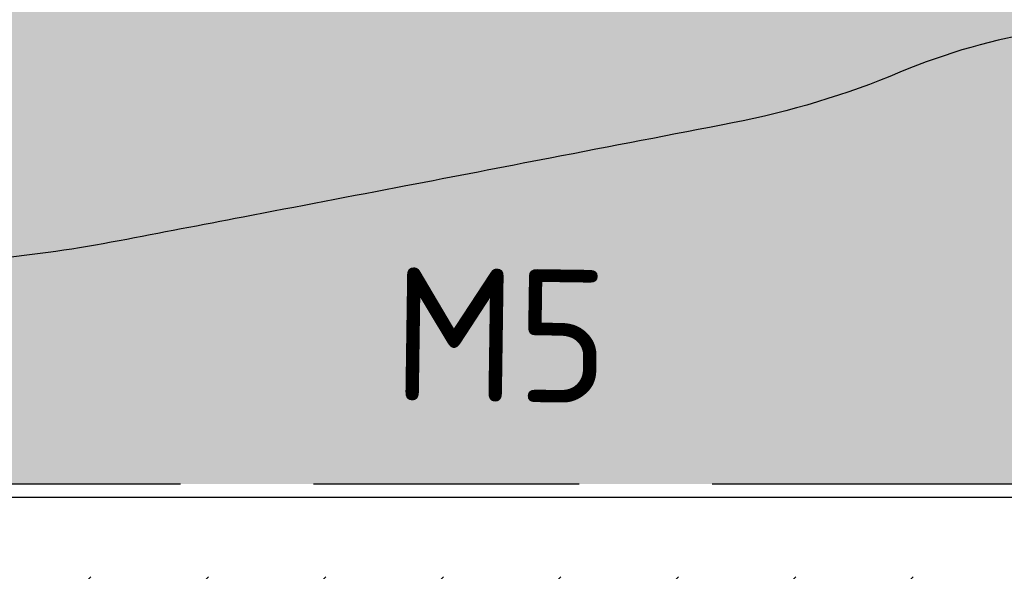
# Model space of a CAD drawing. Header units: metres. Extents: x 174282 to 175177, y 462028 to 462851.
# Tile 598 of 636: x 174668 to 174675, y 462475 to 462479. Entities that reach past the tile are written whole.
import ezdxf

# ---------------------------------------------------------------- set-up
doc = ezdxf.new("R2010")
doc.units = ezdxf.units.M
doc.linetypes.add('VH-OPSLUITBAND_100X200', pattern=[16, 8, -2, 4, -2])
doc.layers.add('N-WE-GR-GRAS_BERM-NECTAR-ONDER-MAAIMES-V', color=7, linetype='Continuous', lineweight=25, true_color=0xc4ff8a)
for name, color, linetype, lineweight in [('N-WE-GR-SOORTNAAM-GRAS-T20', 90, 'Continuous', 25), ('N-WE-KL-TRACE_WENSTRACE-A', 1, 'Continuous', 20), ('N-WE-VH-KANTOPSLUITING_ACHTERKANTBAND-G', 50, 'Continuous', 25), ('N-WE-VH-KANTOPSLUITING_OPSLUITBAND_100X200-G', 152, 'VH-OPSLUITBAND_100X200', 25), ('N-WE-WH-RETENTIE_WADI_INSTEEK-G', 7, 'Continuous', 25), ('N-WE-WH-RETENTIE_WADI_TALUD-V', 93, 'Continuous', 18)]:
    doc.layers.add(name, color=color, linetype=linetype, lineweight=lineweight)
doc.styles.add('NLCS-ISO-M500-T20', font='NLCS-ISO.ttf', dxfattribs={"height": 1})

msp = doc.modelspace()

# ---------------------------------------------------------------- hatches: boundary and pattern name
at = {"layer": 'N-WE-GR-GRAS_BERM-NECTAR-ONDER-MAAIMES-V'}
h = msp.add_hatch(color=256, dxfattribs=at)
h.dxf.hatch_style = 1
edge = h.paths.add_edge_path()
edge.add_line((174709.5189194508, 462472.7954813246), (174705.1320281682, 462473.3648050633))
edge.add_line((174705.1320281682, 462473.3648050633), (174692.4172936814, 462471.0046548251))
edge.add_line((174692.4172936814, 462471.0046548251), (174684.3719316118, 462475.6004012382))
edge.add_line((174684.3719316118, 462475.6004012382), (174632.8502673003, 462475.6003245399))
edge.add_line((174632.8502673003, 462475.6003245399), (174610.67911081, 462477.3628982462))
edge.add_line((174610.67911081, 462477.3628982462), (174610.384919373, 462494.5547184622))
edge.add_line((174610.384919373, 462494.5547184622), (174615.670037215, 462489.9713774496))
edge.add_line((174615.670037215, 462489.9713774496), (174619.2506704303, 462488.984283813))
edge.add_line((174619.2506704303, 462488.984283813), (174626.8684071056, 462490.2674001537))
edge.add_arc((174627.7241116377, 462487.3988610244), 2.993450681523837, 106.6101962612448, 112.4721350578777)
edge.add_arc((174790.6909993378, 462093.4201570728), 429.3470898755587, 112.4721350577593, 112.6105471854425)
edge.add_arc((174259.1704726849, 463369.6539758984), 953.1458868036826, 292.51764934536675, 292.61054718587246, ccw=False)
edge.add_arc((170785.305490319, 471749.0043751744), 10024.04722181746, 292.5081725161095, 292.51764929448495, ccw=False)
edge.add_arc((176470.7604592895, 458028.6375532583), 4827.648436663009, 112.5081725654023, 112.5218583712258)
edge.add_arc((174646.4930411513, 462428.0607628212), 64.99411478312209, 112.5218583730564, 113.592647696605)
edge.add_arc((174589.641089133, 462558.2352693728), 77.05357651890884, 292.60921577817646, 293.59264769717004, ccw=False)
edge.add_arc((174614.4369510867, 462498.6940324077), 12.55556360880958, 288.21675672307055, 292.6092157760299, ccw=False)
edge.add_arc((174627.9970418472, 462457.4913984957), 30.82107875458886, 108.2167567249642, 111.0198584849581)
edge.add_arc((174627.2635153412, 462459.4003225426), 28.77607211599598, 111.0198584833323, 113.241144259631)
edge.add_arc((174626.5382289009, 462461.0891921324), 26.93805119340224, 113.2411442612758, 115.5369686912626)
edge.add_arc((174619.6325188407, 462475.5433059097), 10.91899265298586, 115.5369686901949, 120.4725585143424)
edge.add_arc((174619.5431260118, 462475.6952311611), 10.74271911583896, 120.4725585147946, 125.4484994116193)
edge.add_arc((174617.866610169, 462478.0500941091), 7.85202977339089, 125.4484994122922, 128.8427351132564)
edge.add_arc((174627.5222947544, 462466.0591700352), 23.24730518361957, 128.8427351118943, 130.8151786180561)
edge.add_arc((174616.4710532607, 462478.8553016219), 6.339587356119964, 130.8151786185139, 136.144499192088)
edge.add_arc((174613.4316935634, 462481.7755996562), 2.124632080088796, 136.1444991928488, 145.3568785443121)
edge.add_arc((174612.3553911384, 462482.5192871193), 0.8163897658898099, 145.3568785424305, 168.483557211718)
edge.add_arc((174614.4338126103, 462482.0958062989), 2.937514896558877, 168.483557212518, 180.6155300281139)
edge.add_arc((174615.7725385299, 462482.1101888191), 4.276318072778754, 180.6155300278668, 186.4704742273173)
edge.add_arc((174614.3910267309, 462481.9535065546), 2.885949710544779, 186.4704742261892, 193.5990793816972)
edge.add_arc((174613.6713461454, 462481.7794097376), 2.145510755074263, 193.5990793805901, 204.3247448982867)
edge.add_arc((174615.3978438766, 462482.5598511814), 4.040209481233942, 204.3247449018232, 212.1354396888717)
edge.add_arc((174614.2232012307, 462481.8219863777), 2.653043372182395, 212.1354396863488, 227.1489502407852)
edge.add_arc((174613.7341273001, 462481.2947776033), 1.933917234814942, 227.1489502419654, 244.7525625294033)
edge.add_arc((174615.2598897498, 462484.5302319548), 5.511083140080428, 244.752562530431, 252.9773349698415)
edge.add_arc((174616.9393145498, 462490.0156211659), 11.24780367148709, 252.9773349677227, 258.7319743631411)
edge.add_arc((174627.3908622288, 462542.4728432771), 64.73607341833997, 258.7319743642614, 259.9742214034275)
edge.add_arc((174624.1677065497, 462524.2413891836), 46.22189909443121, 259.9742214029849, 261.4443688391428)
edge.add_arc((174625.5616211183, 462533.506741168), 55.59151729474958, 261.4443688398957, 263.9716459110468)
edge.add_arc((174620.1589077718, 462482.3469116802), 4.147203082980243, 263.9716459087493, 273.2339120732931)
edge.add_arc((174617.5329720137, 462528.8216544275), 50.69607258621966, 273.2339120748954, 274.434505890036)
edge.add_arc((174632.1356153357, 462340.5259200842), 138.1650424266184, 93.70726354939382, 94.43450589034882, ccw=False)
edge.add_arc((174747.6514086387, 460557.7208078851), 1924.708623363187, 93.62138291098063, 93.70726354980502, ccw=False)
edge.add_arc((174627.0567313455, 462440.6050623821), 37.99368873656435, 90.49797179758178, 91.47148545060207, ccw=False)
edge.add_arc((174622.3014600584, 462987.7246306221), 509.1465442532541, 270.4979717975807, 270.7414708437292)
edge.add_arc((174619.2837895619, 463220.8964840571), 742.3379239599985, 270.7414708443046, 270.9007172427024)
edge.add_arc((174637.3463943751, 462072.0056683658), 406.6948710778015, 90.68556971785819, 90.90071724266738, ccw=False)
edge.add_arc((174632.7161338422, 462458.9564315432), 19.7164059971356, 86.01224402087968, 90.68556971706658, ccw=False)
edge.add_arc((174637.1214199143, 462522.1490173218), 43.62954448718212, 266.0122440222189, 269.1533571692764)
edge.add_arc((174636.9718622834, 462512.028578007), 33.50800016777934, 269.1533571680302, 272.3764351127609)
edge.add_arc((174638.8153081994, 462467.6086416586), 10.95017161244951, 86.73677838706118, 92.3764351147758, ccw=False)
edge.add_arc((174587.9713824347, 461575.8543620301), 904.1527242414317, 86.66651097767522, 86.73677838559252, ccw=False)
edge.add_arc((174264.4305167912, 456021.132256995), 6468.289346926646, 86.64024006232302, 86.66651097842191, ccw=False)
edge.add_arc((173587.3187442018, 444487.2218509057), 18022.05797920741, 86.63184418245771, 86.64024006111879, ccw=False)
edge.add_arc((174277.1737737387, 456208.8414080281), 6280.155875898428, 86.61762588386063, 86.63184418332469, ccw=False)
edge.add_arc((174644.8989712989, 462430.6904481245), 47.44961788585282, 84.14622665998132, 86.61762588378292, ccw=False)
edge.add_arc((174653.0568979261, 462510.2608856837), 32.53792051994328, 264.1462266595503, 267.1307831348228)
edge.add_arc((174648.6709736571, 462274.9460145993), 202.8364806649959, 87.90410192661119, 89.2211436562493, ccw=False)
edge.add_arc((174648.1074941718, 462239.7592649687), 238.0213989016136, 87.38574065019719, 88.0783218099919, ccw=False)
edge.add_arc((174666.3907158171, 462640.1879304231), 162.8244471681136, 267.3857406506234, 268.2231158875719)
edge.add_arc((174662.3349917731, 462509.4526919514), 32.02631462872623, 268.2231158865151, 270.5228604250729)
edge.add_arc((174663.122547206, 462423.153657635), 54.2763131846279, 88.75635101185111, 90.52286042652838, ccw=False)
edge.add_arc((174664.0920578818, 462467.8126783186), 9.606770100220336, 81.57047563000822, 88.75635101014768, ccw=False)
edge.add_arc((174666.4700875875, 462483.8594419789), 6.615241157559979, 261.570475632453, 270.2326025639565)
edge.add_arc((174666.4559604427, 462487.339289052), 10.0951169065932, 270.2326025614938, 275.572272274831)
edge.add_arc((174666.411705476, 462487.7928963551), 10.55087790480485, 275.5722722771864, 280.7952593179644)
edge.add_arc((174433.4154716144, 463709.7512196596), 1254.524104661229, 280.7952593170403, 280.838647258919)
edge.add_arc((174262.0268425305, 464604.9209800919), 2165.953181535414, 280.8386472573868, 280.8716700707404)
edge.add_arc((174364.5139805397, 464071.291973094), 1622.571611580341, 280.8716700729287, 280.9107104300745)
edge.add_arc((174182.058723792, 465017.8157660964), 2586.520371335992, 280.9107104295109, 280.9416203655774)
edge.add_arc((174671.7856093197, 462484.6116210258), 6.412686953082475, 280.9416203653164, 292.7326264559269)
edge.add_arc((174676.0864881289, 462474.3464622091), 4.717049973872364, 98.97597653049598, 112.7326264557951, ccw=False)
edge.add_arc((174676.6351576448, 462470.872873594), 8.23370408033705, 93.32809346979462, 98.97597653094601, ccw=False)
edge.add_arc((174678.096681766, 462445.7398763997), 33.40916039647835, 90.52512632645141, 93.32809346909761, ccw=False)
edge.add_arc((174678.5639717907, 462394.7559603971), 84.39521781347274, 89.14797647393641, 90.52512632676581, ccw=False)
edge.add_arc((174679.4519327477, 462454.4640123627), 24.68056346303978, 86.60121726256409, 89.14797647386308, ccw=False)
edge.add_arc((174679.249944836, 462451.0629485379), 28.08762000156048, 84.16682418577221, 86.60121726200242, ccw=False)
edge.add_arc((174676.5726973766, 462424.8568741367), 54.43009500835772, 82.41813421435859, 84.16682418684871, ccw=False)
edge.add_arc((174679.9585564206, 462450.2941179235), 28.76850088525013, 79.79126011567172, 82.41813421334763, ccw=False)
edge.add_arc((174679.7210224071, 462448.975113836), 30.10872257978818, 77.22352814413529, 79.79126011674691, ccw=False)
edge.add_arc((174683.1351292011, 462464.0309757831), 14.67061699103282, 71.77056756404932, 77.22352814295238, ccw=False)
edge.add_arc((174681.0678059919, 462457.7540456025), 21.27922332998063, 67.2433879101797, 71.77056756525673, ccw=False)
edge.add_arc((174685.8233150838, 462469.0909788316), 8.985284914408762, 59.99329908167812, 67.24338791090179, ccw=False)
edge.add_arc((174694.4352378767, 462484.003238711), 8.235072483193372, 239.9932990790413, 247.5668924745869)
edge.add_arc((174697.2234183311, 462490.7567924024), 15.54153795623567, 247.5668924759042, 252.3885439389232)
edge.add_arc((174693.7782367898, 462479.9037337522), 4.154784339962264, 252.3885439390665, 261.7215307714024)
edge.add_arc((174695.6927354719, 462493.0617583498), 17.45135970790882, 261.7215307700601, 263.7188004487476)
edge.add_arc((174699.3568828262, 462526.3513342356), 50.94198285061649, 263.7188004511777, 264.8877588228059)
edge.add_arc((174701.8040720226, 462553.7055457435), 78.4054426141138, 264.8877588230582, 265.9556853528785)
edge.add_arc((174696.7412393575, 462482.0995903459), 6.620728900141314, 265.9556853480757, 269.631298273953)
edge.add_arc((174696.7238811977, 462479.4021916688), 3.923274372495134, 269.6312982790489, 278.589660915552)
edge.add_arc((174698.5920068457, 462467.0346927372), 8.584520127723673, 92.53688669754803, 98.589660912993, ccw=False)
edge.add_arc((174700.6179609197, 462421.308270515), 54.35580128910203, 90.93947458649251, 92.53688669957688, ccw=False)
edge.add_arc((174700.0985290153, 462452.9840486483), 22.67576451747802, 88.46616427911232, 90.93947458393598, ccw=False)
edge.add_arc((174699.2812208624, 462422.4611445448), 53.20960914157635, 87.35410422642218, 88.46616428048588, ccw=False)
edge.add_arc((174700.1209937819, 462440.6331514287), 35.01820862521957, 85.9832861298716, 87.35410422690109, ccw=False)
edge.add_arc((174700.118770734, 462440.6014930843), 35.04994492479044, 83.79431752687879, 85.98328612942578, ccw=False)
edge.add_arc((174707.1166909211, 462504.9589940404), 29.68689787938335, 263.7943175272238, 266.1728307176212)
edge.add_arc((174708.485473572, 462525.4202772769), 50.19391320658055, 266.172830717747, 267.748042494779)
edge.add_arc((174704.8291463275, 462432.4415097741), 42.8567178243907, 86.0433059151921, 87.7480424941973, ccw=False)
edge.add_arc((174702.5563817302, 462399.5825754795), 75.79415885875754, 85.49815170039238, 86.04330591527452, ccw=False)
edge.add_arc((174691.9471806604, 462264.8354680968), 210.9582742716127, 85.17138480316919, 85.49815170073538, ccw=False)
edge.add_arc((174707.3285684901, 462446.9169106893), 28.22831277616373, 83.8045026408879, 85.17138480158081, ccw=False)
edge.add_arc((174706.5638267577, 462439.8721871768), 35.31442308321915, 82.58243511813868, 83.80450264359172, ccw=False)
edge.add_arc((174710.4759549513, 462469.9217767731), 5.011245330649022, 75.70355282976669, 82.58243511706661, ccw=False)
edge.add_arc((174709.7244774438, 462466.9728490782), 8.054416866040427, 70.27886175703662, 75.70355282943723, ccw=False)
edge.add_arc((174711.2460198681, 462471.2174173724), 3.545375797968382, 62.015958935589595, 70.27886175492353, ccw=False)
edge.add_arc((174715.504230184, 462479.2313303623), 5.529598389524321, 242.0159589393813, 248.6302265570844)
edge.add_arc((174716.0908215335, 462480.730462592), 7.13940796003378, 248.6302265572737, 253.8162467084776)
edge.add_arc((174722.40903229, 462502.5009265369), 29.80817253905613, 253.8162467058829, 256.3536228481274)
edge.add_arc((174717.5128120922, 462482.3338162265), 9.055213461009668, 256.353622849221, 264.1350947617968)
edge.add_arc((174718.0860558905, 462487.9144103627), 14.66517240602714, 264.1350947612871, 270.2478876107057)
edge.add_arc((174718.1214985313, 462479.72238711), 6.47307248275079, 270.2478876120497, 281.8775055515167)
edge.add_arc((174718.5918099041, 462477.486249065), 4.188010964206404, 281.8775055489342, 296.3494230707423)
edge.add_arc((174718.8067494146, 462477.0522948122), 3.703743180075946, 296.3494230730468, 305.5805777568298)
edge.add_arc((174714.2149912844, 462483.470590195), 11.59543237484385, 305.5805777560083, 310.7938810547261)
edge.add_arc((174716.7623696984, 462480.5187866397), 7.696422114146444, 310.7938810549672, 321.7906384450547)
edge.add_arc((174720.3847913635, 462477.6672633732), 3.086311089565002, 321.7906384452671, 339.1964278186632)
edge.add_arc((174720.3519076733, 462477.6797570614), 3.121488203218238, 339.1964278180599, 357.3470523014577)
edge.add_arc((174719.6117645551, 462477.7140521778), 3.862425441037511, 357.3470523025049, 373.6509372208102)
edge.add_arc((174709.1827625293, 462475.1811946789), 14.59459439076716, 13.6509372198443, 17.10299300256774)
edge.add_arc((174719.7171784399, 462478.4226065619), 3.572767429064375, 17.10299300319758, 24.08329757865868)
edge.add_arc((174714.8388375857, 462476.2421256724), 8.916240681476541, 24.08329757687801, 28.36955521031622)
edge.add_arc((174715.3688642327, 462476.528346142), 8.313870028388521, 28.36955521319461, 32.80844676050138)
edge.add_arc((174718.2001203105, 462478.3535569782), 4.945278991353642, 32.80844676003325, 40.39663995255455)
edge.add_arc((174718.3425612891, 462478.4747693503), 4.758244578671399, 40.39663995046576, 48.13275532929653)
edge.add_arc((174719.4529370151, 462479.71372752), 3.094528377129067, 48.1327553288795, 60.12419032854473)
edge.add_arc((174719.5454262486, 462479.8747284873), 2.90885239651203, 60.12419033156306, 72.49386747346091)
edge.add_arc((174719.1644767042, 462478.6669616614), 4.175273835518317, 72.49386746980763, 85.42990705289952)
edge.add_arc((174719.9089504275, 462487.9807118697), 5.168182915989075, 253.80747759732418, 265.4299070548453, ccw=False)
edge.add_arc((174733.4942167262, 462534.7642940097), 53.88433032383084, 252.46716489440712, 253.807477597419, ccw=False)
edge.add_arc((174722.7103087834, 462500.630328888), 18.08739965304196, 250.1536681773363, 252.46716489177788, ccw=False)
edge.add_arc((174722.2938826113, 462499.4765888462), 16.86080809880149, 245.75970811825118, 250.1536681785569, ccw=False)
edge.add_arc((174707.3459071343, 462466.2782937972), 19.54755309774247, 65.75970811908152, 69.84040623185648)
edge.add_arc((174705.701511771, 462461.7992131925), 24.31894693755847, 69.84040623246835, 72.86456145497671)
edge.add_arc((174700.7169867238, 462445.6323482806), 41.23677809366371, 72.86456145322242, 75.18683548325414)
edge.add_arc((174708.35145579, 462474.5007951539), 11.37589493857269, 75.1868354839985, 83.8851717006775)
edge.add_arc((174710.5318021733, 462494.8529591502), 9.092727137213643, 254.1535118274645, 263.88517170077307, ccw=False)
edge.add_arc((174713.1174130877, 462503.9620976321), 18.56171798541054, 248.789960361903, 254.1535118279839, ccw=False)
edge.add_arc((174697.8367858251, 462464.5867542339), 23.67470275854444, 68.78996036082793, 73.53877253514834)
edge.add_arc((174655.9887055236, 462322.9581290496), 171.3565543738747, 73.53877253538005, 74.45059869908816)
edge.add_arc((174692.7236362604, 462454.9778806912), 34.32126709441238, 74.45059870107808, 76.48810555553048)
edge.add_arc((174669.1486444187, 462356.8707004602), 135.2212128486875, 76.48810555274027, 76.99479842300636)
edge.add_line((174699.5787600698, 462488.6234403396), (174706.5620771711, 462488.3144490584))
edge.add_line((174706.5620771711, 462488.3144490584), (174716.6842930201, 462486.752575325))
edge.add_line((174716.6842930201, 462486.752575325), (174735.8587520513, 462488.8586256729))
edge.add_arc((174745.0086944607, 462471.0744036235), 20.00000000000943, 117.2257188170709, 193.1688392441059)
edge.add_line((174725.5346354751, 462466.5179766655), (174725.9246404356, 462464.7901565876))
edge.add_arc((174725.0022909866, 462464.403799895), 0.999999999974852, -131.1220126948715, 22.727991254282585, ccw=False)
edge.add_line((174724.3446262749, 462463.650489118), (174718.5113344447, 462468.7431418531))
edge.add_arc((174707.3310343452, 462455.9368586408), 17.00000000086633, 48.87798731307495, 82.60557386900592)
at = {"layer": 'N-WE-KL-TRACE_WENSTRACE-A'}
h = msp.add_hatch(dxfattribs=at)
h.set_pattern_fill('AKL-WENSTRACE', color=256, scale=5, pattern_type=2)
h.set_pattern_definition([(45, (7036.025870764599, -5459.313215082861), (-0.4419417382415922, 0.4419417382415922), [])])
edge = h.paths.add_edge_path()
edge.add_arc((174871.640041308, 462346.1759887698), 277.7267564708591, 167.4909955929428, 170.0783668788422)
edge.add_line((174598.0668715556, 462394.0285963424), (174597.8977231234, 462393.0405319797))
edge.add_arc((174837.8543264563, 462352.4704602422), 243.362080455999, 170.4036096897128, 170.6915752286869)
edge.add_line((174597.6968516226, 462391.8340155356), (174598.7008328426, 462391.7765815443))
edge.add_arc((174850.6854382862, 462350.1896270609), 255.3932578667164, 167.5467652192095, 170.6285132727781, ccw=False)
edge.add_line((174601.3009857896, 462405.263314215), (174631.1794015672, 462402.8880249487))
edge.add_line((174631.1794015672, 462402.8880249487), (174631.1794015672, 462418.5060067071))
edge.add_line((174631.1794015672, 462418.5060067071), (174648.2794015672, 462418.5060067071))
edge.add_line((174648.2794015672, 462418.5060067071), (174648.2794015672, 462426.8823444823))
edge.add_line((174648.2794015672, 462426.8823444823), (174677.4794015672, 462426.8823444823))
edge.add_line((174677.4794015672, 462426.8823444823), (174677.4794015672, 462440.7908352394))
edge.add_line((174677.4794015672, 462440.7908352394), (174695.6675709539, 462440.7908352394))
edge.add_line((174695.6675709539, 462440.7908352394), (174695.6675708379, 462428.3020516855))
edge.add_line((174695.6675708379, 462428.3020516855), (174696.6675708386, 462428.3819349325))
edge.add_line((174696.6675708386, 462428.3819349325), (174696.6675710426, 462450.3258998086))
edge.add_arc((174666.9675710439, 462450.3259000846), 29.69999999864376, 359.9999994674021, 370.5157417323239)
edge.add_line((174696.1687536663, 462455.7463182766), (174694.6737609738, 462463.8002272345))
edge.add_line((174694.6737609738, 462463.8002272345), (174693.7024938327, 462463.5534103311))
edge.add_line((174693.7024938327, 462463.5534103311), (174695.1855488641, 462455.5638126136))
edge.add_arc((174666.9675710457, 462450.3259000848), 28.69999999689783, -5.329113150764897e-07, 10.515741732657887, ccw=False)
edge.add_line((174695.6675710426, 462450.3258998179), (174695.6675709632, 462441.7908352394))
edge.add_line((174695.6675709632, 462441.7908352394), (174683.5675710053, 462441.7908352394))
edge.add_line((174683.5675710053, 462441.7908352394), (174683.5675710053, 462474.9004003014))
edge.add_line((174683.5675710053, 462474.9004003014), (174632.8224872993, 462474.9003244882))
edge.add_line((174632.8224872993, 462474.9003244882), (174610.4028021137, 462476.682655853))
edge.add_line((174610.4028021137, 462476.682655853), (174610.2317172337, 462475.6931018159))
edge.add_line((174610.2317172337, 462475.6931018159), (174632.7828014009, 462473.900324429))
edge.add_line((174632.7828014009, 462473.900324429), (174682.567570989, 462473.9003988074))
edge.add_line((174682.567570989, 462473.9003988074), (174682.5675710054, 462441.7908352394))
edge.add_line((174682.5675710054, 462441.7908352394), (174676.4794015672, 462441.7908352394))
edge.add_line((174676.4794015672, 462441.7908352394), (174676.4794015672, 462427.8823444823))
edge.add_line((174676.4794015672, 462427.8823444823), (174647.2794015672, 462427.8823444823))
edge.add_line((174647.2794015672, 462427.8823444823), (174647.2794015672, 462419.5060067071))
edge.add_line((174647.2794015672, 462419.5060067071), (174630.1794015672, 462419.5060067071))
edge.add_line((174630.1794015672, 462419.5060067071), (174630.1794015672, 462403.9706784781))
edge.add_line((174630.1794015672, 462403.9706784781), (174602.9529161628, 462406.1351432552))
edge.add_line((174602.9529161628, 462406.1351432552), (174605.0146463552, 462432.069345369))
edge.add_line((174605.0146463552, 462432.069345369), (174607.7423055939, 462444.6928849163))
edge.add_line((174607.7423055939, 462444.6928849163), (174610.2027191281, 462475.6420663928))
edge.add_line((174610.2027191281, 462475.6420663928), (174610.3906909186, 462476.6836186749))
edge.add_line((174610.3906909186, 462476.6836186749), (174610.0917890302, 462494.1507060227))
edge.add_line((174610.0917890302, 462494.1507060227), (174594.573118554, 462493.9402302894))
edge.add_line((174594.573118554, 462493.9402302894), (174593.9422332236, 462530.8076091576))
edge.add_line((174593.9422332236, 462530.8076091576), (174592.9444635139, 462530.6687209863))
edge.add_line((174592.9444635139, 462530.6687209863), (174593.5903141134, 462492.9268087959))
edge.add_line((174593.5903141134, 462492.9268087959), (174609.1089845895, 462493.1372845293))
edge.add_line((174609.1089845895, 462493.1372845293), (174609.3713832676, 462477.8033545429))
edge.add_line((174609.3713832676, 462477.8033545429), (174606.8246991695, 462445.7689882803))
edge.add_line((174606.8246991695, 462445.7689882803), (174581.0353072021, 462447.8192062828))
edge.add_line((174581.0353072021, 462447.8192062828), (174581.09273299, 462446.81148599))
edge.add_line((174581.09273299, 462446.81148599), (174606.7365046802, 462444.7728445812))
edge.add_line((174606.7365046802, 462444.7728445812), (174604.0577947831, 462432.3758413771))
edge.add_line((174604.0577947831, 462432.3758413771), (174601.9778609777, 462406.2126586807))
edge.add_line((174601.9778609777, 462406.2126586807), (174600.5059680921, 462406.3296719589))
at = {"layer": 'N-WE-WH-RETENTIE_WADI_TALUD-V'}
h = msp.add_hatch(color=256, dxfattribs=at)
h.dxf.hatch_style = 1
h.paths.add_polyline_path([(174693.0218485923, 462490.0073522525, -0.0231524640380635), (174691.7106413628, 462490.3435869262, 0.03418375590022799), (174690.8171997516, 462490.5518176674, 0.01744275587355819), (174689.9596569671, 462490.660230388, -0.00973889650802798), (174688.4212765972, 462490.830684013, -0.00204429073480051), (174687.388063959, 462490.9698811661, -0.0470708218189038), (174687.0285950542, 462491.0422841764, -0.002302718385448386), (174685.9017266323, 462491.3877008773, -0.006210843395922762), (174685.1699727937, 462491.6257069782, 0.007467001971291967), (174684.5608145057, 462491.8221475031, 0.040320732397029), (174683.9510643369, 462491.9562080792, 0.02692012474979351), (174683.0199525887, 462492.032724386, 0.04399767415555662), (174682.3255916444, 462491.9911710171, -0.05758320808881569), (174681.793653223, 462491.97378533, -0.01289526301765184), (174681.1662466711, 462492.0419092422, 0.01025614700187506), (174680.377906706, 462492.1317193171, 0.004160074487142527), (174679.4667909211, 462492.2089862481, 0.008821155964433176), (174679.0362796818, 462492.2342605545, 0.02974054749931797), (174678.6551457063, 462492.2272220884, 0.007142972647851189), (174677.0760416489, 462492.0811918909, 0.01290761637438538), (174676.0098155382, 462491.9392863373, 0.03085735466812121), (174675.5703631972, 462491.8410980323, 0.06070733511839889), (174675.197984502, 462491.6824354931, 0.03136591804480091), (174674.5473594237, 462491.2498514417, 0.01942564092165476), (174673.9976483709, 462490.7977068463, 0.08785365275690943), (174673.6051359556, 462490.3235986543, -0.03500995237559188), (174673.2539730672, 462489.7691629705, -0.0124602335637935), (174672.6669666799, 462489.0120418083, -0.01813849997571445), (174672.2325957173, 462488.517485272, -0.01969306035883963), (174671.7294032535, 462488.0251978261, -0.0246613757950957), (174671.2942475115, 462487.6691462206, -0.01014797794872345), (174670.7842183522, 462487.3079940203, -0.009271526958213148), (174670.2110565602, 462486.9346807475, -0.005748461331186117), (174669.8094003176, 462486.6899320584, -0.007982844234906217), (174669.2519716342, 462486.3709154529, -0.02193938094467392), (174668.5202687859, 462486.0661558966, -0.04544129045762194), (174668.0175844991, 462485.932450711, -0.04480461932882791), (174667.4917313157, 462485.8905073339, -0.03472384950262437), (174667.062602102, 462485.9246412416, -0.03031193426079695), (174666.580370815, 462486.0271228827, -0.03196193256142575), (174665.9868427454, 462486.2330159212, -0.05253993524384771), (174665.2474684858, 462486.6622217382, -0.043967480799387), (174664.83576182, 462487.0224567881, -0.01898533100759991), (174664.5215029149, 462487.3763607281, 0.01718757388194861), (174664.1758034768, 462487.7685014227, 0.0094338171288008), (174663.4102681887, 462488.5489097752, 0.01058254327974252), (174662.7005195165, 462489.2167516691, 0.01925909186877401), (174661.9844690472, 462489.8141537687, 0.00871992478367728), (174660.3321523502, 462491.0427244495, 0.01341608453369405), (174659.6039066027, 462491.5357089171, 0.01373982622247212), (174658.8677299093, 462491.9777741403, 0.0665318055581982), (174657.9178967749, 462492.3576259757, 0.06071964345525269), (174656.8067486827, 462492.498685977, 0.02756637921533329), (174655.782026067, 462492.4472685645, 0.02332627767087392), (174654.5837320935, 462492.2638374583, 0.01111028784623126), (174653.5278142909, 462492.0268692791, 0.03223087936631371), (174653.1719398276, 462491.9138841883, 0.03180285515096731), (174652.5761222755, 462491.6366937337, 0.02791424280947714), (174651.9399016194, 462491.2423717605, 0.02282945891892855), (174651.2888207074, 462490.7409057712, -0.01651776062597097), (174650.3324378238, 462490.136191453, 0.0106002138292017), (174649.4517755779, 462489.59383406, 0.01097552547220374), (174648.5433915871, 462488.9788300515, -0.02090015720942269), (174647.6247792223, 462488.3831367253, -0.00442010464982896), (174646.2732043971, 462487.6410157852, -0.009086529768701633), (174645.6271927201, 462487.3086896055, -0.005615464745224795), (174644.5665613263, 462486.8019341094, -0.04047909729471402), (174643.6116838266, 462486.4495033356, -0.06621603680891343), (174642.9938946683, 462486.362177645, -0.04662330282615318), (174642.4107159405, 462486.4118655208, -0.02839447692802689), (174641.4773546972, 462486.6352843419, -0.006133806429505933), (174640.4673026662, 462486.952151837, -0.00959115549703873), (174639.8280037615, 462487.175020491, -0.01137646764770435), (174638.6307306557, 462487.6495839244, -0.0180045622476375), (174637.8929854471, 462487.9934189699, -0.01581250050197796), (174637.0432218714, 462488.4618021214, -0.006125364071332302), (174634.9051705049, 462489.7656939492, -0.01161730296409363), (174634.0467297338, 462490.3319472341, 0.01535032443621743), (174633.3938051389, 462490.7556754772, 0.04465551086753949), (174632.8287416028, 462491.0326161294, 0.03447923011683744), (174632.0501666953, 462491.271341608, 0.03752121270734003), (174631.4086557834, 462491.3706463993, 0.05691283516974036), (174630.9801683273, 462491.3555870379, 0.02166176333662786), (174630.3182985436, 462491.2268196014, 0.009890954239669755), (174628.8899627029, 462490.8541090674, 0.003718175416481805), (174626.868407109, 462490.2674001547, 0.02558311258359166), (174626.5799127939, 462490.1650056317, 0.0006039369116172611), (174625.6219572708, 462489.7673974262, -0.0004053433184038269), (174624.1948517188, 462489.174399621, -4.135024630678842e-05), (174622.6632142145, 462488.5395702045, 5.97155931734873e-05), (174621.59796417, 462488.0980020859, 0.004672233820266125), (174620.4803530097, 462487.6222857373, -0.00429105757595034), (174619.2638598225, 462487.1033840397, -0.01916806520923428), (174618.3619801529, 462486.7677452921, 0.0122314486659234), (174616.9417827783, 462486.2615243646, 0.009692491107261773), (174615.9084242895, 462485.8412800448, 0.01001775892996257), (174614.9254134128, 462485.3955929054, 0.02153889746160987), (174614.0952179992, 462484.9540816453, 0.02171505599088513), (174613.3126610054, 462484.4466493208, 0.01481123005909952), (174612.9419354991, 462484.1658075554, 0.008606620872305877), (174612.3273650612, 462483.6532403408, 0.02325773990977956), (174611.8996438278, 462483.2476339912, 0.04021825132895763), (174611.6837401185, 462482.983374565, 0.1012530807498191), (174611.5554373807, 462482.6822786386, 0.05298521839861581), (174611.4964672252, 462482.0642491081, 0.02555257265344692), (174611.5234603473, 462481.6282854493, 0.03111444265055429), (174611.5859852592, 462481.2749433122, 0.07484116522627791), (174611.8268966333, 462480.6834068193, 0.09512085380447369), (174612.418880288, 462479.8769760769, 0.07696166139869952), (174612.9092568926, 462479.5455993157, 0.03590275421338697), (174613.6465202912, 462479.2605947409, 0.02511462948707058), (174614.7415063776, 462478.9846317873, 0.005420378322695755), (174616.1208785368, 462478.7253204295, 0.006414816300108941), (174617.2912920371, 462478.5338528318, 0.01102777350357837), (174619.723365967, 462478.2226424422, 0.0404362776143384), (174620.3928616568, 462478.2063128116, 0.005238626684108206), (174621.4527660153, 462478.2773472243, -0.003173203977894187), (174623.2020272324, 462478.4018423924, -0.0003747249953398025), (174626.0810745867, 462478.5862218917, -0.004247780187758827), (174626.7265229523, 462478.5973161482, 0.001062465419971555), (174628.8901963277, 462478.6207197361, 0.0006948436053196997), (174630.9532185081, 462478.6502865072, -0.0009387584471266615), (174632.4802238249, 462478.6714261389, -0.02039405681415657), (174634.0872776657, 462478.6251028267, 0.01370654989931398), (174636.4767424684, 462478.5242360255, 0.01406425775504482), (174638.3612623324, 462478.5493957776, -0.02461261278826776), (174639.4386267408, 462478.5410582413, -0.0003065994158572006), (174640.545640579, 462478.4772601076, -0.0001146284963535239), (174643.5063839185, 462478.3041272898, -3.663393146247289e-05), (174646.1427088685, 462478.1491649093, -6.203903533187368e-05), (174647.6984647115, 462478.0574099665, -0.01078393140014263), (174649.7383563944, 462477.8926365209, 0.01302332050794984), (174651.4281682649, 462477.7637548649, 0.009881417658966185), (174653.1419237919, 462477.7117862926, -0.005746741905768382), (174656.0891428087, 462477.6468006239, -0.003021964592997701), (174658.9640317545, 462477.5329429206, 0.00365375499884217), (174661.341935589, 462477.4417771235, 0.01003486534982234), (174662.6272482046, 462477.4277108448, -0.007708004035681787), (174664.3005638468, 462477.4171854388, -0.03136457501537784), (174665.5003410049, 462477.3156657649, 0.03781366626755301), (174666.4969432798, 462477.2442553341, 0.02330292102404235), (174667.436208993, 462477.2918765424, 0.02279352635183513), (174668.387885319, 462477.4287399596, 0.0001893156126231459), (174669.3210093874, 462477.6070290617, 0.0001440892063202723), (174670.5470335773, 462477.8421291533, 0.0001703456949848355), (174671.6327117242, 462478.0510246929, 0.0001348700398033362), (174673.002793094, 462478.3155097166, 0.05149341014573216), (174674.263672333, 462478.6970832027, -0.06009690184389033), (174675.3505324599, 462479.0057464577, -0.02464852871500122), (174676.1571620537, 462479.0926912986, -0.01223086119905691), (174677.7904849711, 462479.1476336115, -0.006009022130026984), (174679.8189343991, 462479.1418470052, -0.01111279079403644), (174680.9151240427, 462479.1011648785, -0.01062244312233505), (174682.1045554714, 462479.0051316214, -0.007630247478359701), (174683.7543490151, 462478.811105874, -0.01146240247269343), (174685.0573378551, 462478.6071727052, -0.01120431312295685), (174686.3795073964, 462478.3383519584, -0.02379751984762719), (174687.7244337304, 462477.9652962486, -0.01975611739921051), (174689.298979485, 462477.3768162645, -0.03164503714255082), (174690.316867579, 462476.8719383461, 0.03305806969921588), (174691.2926967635, 462476.3913497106, 0.02104152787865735), (174692.5211632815, 462475.9436833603, 0.04074536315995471), (174693.1800128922, 462475.7922424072, 0.008714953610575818), (174693.7834143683, 462475.7151607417, 0.005100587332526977), (174694.8175905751, 462475.6119960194, 0.004659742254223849), (174696.2742925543, 462475.4953483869, 0.01603926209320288), (174696.6986348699, 462475.4789985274, 0.03910815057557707), (174697.3098493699, 462475.5229232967, -0.02641635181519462), (174698.2120340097, 462475.6107994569, -0.006970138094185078), (174699.726732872, 462475.6567649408, -0.01079227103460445), (174700.7054976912, 462475.651688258, -0.004852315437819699), (174701.7375456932, 462475.6140275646, -0.005981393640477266), (174702.5739307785, 462475.5653433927, -0.00955146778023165), (174703.9075980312, 462475.4460540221, 0.01037859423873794), (174705.1351782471, 462475.3383000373, 0.006873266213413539), (174706.5131562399, 462475.2651291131, -0.0074384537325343), (174707.7863654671, 462475.1960781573, -0.00237868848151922), (174708.5055603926, 462475.1428943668, -0.001425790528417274), (174709.7047011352, 462475.0450395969, -0.005964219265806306), (174710.3750027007, 462474.9803545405, -0.005332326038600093), (174711.1229047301, 462474.8910861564, -0.03002380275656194), (174711.7134264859, 462474.7778290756, -0.02367410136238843), (174712.4423806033, 462474.5548431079, -0.03606934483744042), (174712.9096009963, 462474.3482618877, 0.02886820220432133), (174713.4893244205, 462474.0819019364, 0.02263214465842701), (174714.1009343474, 462473.8739696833, 0.01107184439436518), (174715.3764266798, 462473.5342282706, 0.03396612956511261), (174716.5875210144, 462473.326001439, 0.02667841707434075), (174718.1495039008, 462473.2493752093, 0.05078737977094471), (174719.4537863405, 462473.3879039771, 0.06322971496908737), (174720.4506348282, 462473.7333560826, 0.04030030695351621), (174720.9617624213, 462474.0400477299, 0.02275125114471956), (174721.7907482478, 462474.6920961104, 0.04801926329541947), (174722.8098783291, 462475.7582664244, 0.07609344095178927), (174723.26988588, 462476.5711129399, 0.07936303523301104), (174723.4700503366, 462477.5352754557, 0.07125936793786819), (174723.3650825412, 462478.6256082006, 0.01506357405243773), (174723.1319497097, 462479.4733226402, 0.03046674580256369), (174722.9789477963, 462479.8805255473, 0.01870450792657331), (174722.6842482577, 462480.478737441, 0.01937074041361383), (174722.3565616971, 462481.0330679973, 0.03312184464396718), (174721.9663276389, 462481.5584698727, 0.03376799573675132), (174721.5182467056, 462482.0182018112, 0.05237030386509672), (174720.9943887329, 462482.397015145, 0.05402536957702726), (174720.4204319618, 462482.6488566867, 0.05650413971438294), (174719.4971567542, 462482.8289606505, -0.0507559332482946), (174718.467721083, 462483.0175503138, -0.005848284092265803), (174717.2614379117, 462483.3831890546, -0.01009487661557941), (174716.5696610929, 462483.6172024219, -0.01917461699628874), (174715.3714357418, 462484.1023708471, 0.01780728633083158), (174714.082702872, 462484.6282914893, 0.01319613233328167), (174712.8666382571, 462485.0386654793, 0.01013317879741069), (174711.2599068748, 462485.4986084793, 0.03797188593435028), (174709.5632321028, 462485.8119659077, -0.04248791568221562), (174708.0489341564, 462486.1057851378, -0.02340718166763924), (174706.4020075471, 462486.6577426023, 0.02072356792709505), (174704.5454020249, 462487.2910714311, 0.003978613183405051), (174701.9241085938, 462488.0429783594, 0.008890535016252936), (174700.7427049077, 462488.3491844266, 0.004421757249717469), (174698.4124359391, 462488.8873922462, 0.003606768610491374), (174695.545407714, 462489.5012555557, 0.003016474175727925), (174694.2327445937, 462489.7641767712, -0.003269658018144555)])
h.paths.add_polyline_path([(174679.0718714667, 462487.1820903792, -0.01285500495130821), (174679.9590891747, 462487.5592694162, -0.01022980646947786), (174681.0946044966, 462487.9812567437, -0.01714560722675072), (174682.2029970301, 462488.3254139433, -0.01895766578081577), (174683.225353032, 462488.5635672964, -0.02612699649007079), (174684.316008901, 462488.7158314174, -0.03111764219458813), (174685.2406183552, 462488.7382612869, -0.01015306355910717), (174686.2232264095, 462488.6809431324, -0.009490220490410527), (174687.2712316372, 462488.578382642, -0.005083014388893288), (174689.6446519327, 462488.2760561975, -0.01054207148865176), (174690.7840152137, 462488.0945855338, -0.002103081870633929), (174692.3426415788, 462487.8057482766, -0.00305523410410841), (174693.4134256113, 462487.5958671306, -0.000795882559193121), (174695.0085946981, 462487.2704249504, -0.003384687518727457), (174695.3830365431, 462487.1907656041, -0.000997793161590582), (174695.5623029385, 462487.1509827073, -0.0001159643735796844), (174697.1040007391, 462486.8052432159, -0.001178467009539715), (174698.7847582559, 462486.423745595, -0.003721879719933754), (174699.3157374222, 462486.2977397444, -0.04407023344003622), (174700.142180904, 462486.016023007, 0.01852404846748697), (174702.068524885, 462485.2475875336, 0.00280356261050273), (174704.454516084, 462484.4118491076, 0.005481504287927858), (174705.6817943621, 462484.0046730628, 0.008177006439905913), (174707.1403972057, 462483.5645933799, 0.006796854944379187), (174708.910209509, 462483.0879424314, 0.0165174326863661), (174710.676522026, 462482.6995296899, -0.02096905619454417), (174712.0653089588, 462482.3811511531, -0.005390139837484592), (174713.1356001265, 462482.075622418, 0.003022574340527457), (174715.0416040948, 462481.5217546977, 0.008978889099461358), (174716.2960472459, 462481.1896569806, -0.01901609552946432), (174717.137558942, 462480.9487054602, -0.01779217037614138), (174718.1543677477, 462480.2955705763, -0.02239320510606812), (174718.7159884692, 462479.8674446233, -0.0434667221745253), (174718.9742233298, 462479.6104519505, -0.08639921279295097), (174719.126016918, 462479.3505244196, -0.0429771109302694), (174719.286690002, 462478.7706205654, -0.04753580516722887), (174719.3289329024, 462478.2992943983, -0.0781723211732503), (174719.2824439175, 462478.01419658, -0.0987178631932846), (174719.1116413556, 462477.7120178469, -0.07582180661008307), (174718.7697389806, 462477.4192243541, -0.03431120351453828), (174718.3175089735, 462477.1790382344, -0.04918267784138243), (174717.9781501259, 462477.066070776, -0.01910017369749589), (174717.343889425, 462476.9474638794, -0.01233744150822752), (174716.3525747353, 462476.8259241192, -0.00963572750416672), (174714.6441029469, 462476.6923042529, -0.02540494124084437), (174713.9937870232, 462476.6871136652, -0.01134577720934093), (174713.1514402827, 462476.7423732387, -0.007148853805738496), (174711.8188326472, 462476.8794406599, -0.007685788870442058), (174710.6405364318, 462477.0360831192, 0.00930619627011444), (174709.6669659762, 462477.1623000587, 0.01283285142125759), (174708.5758738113, 462477.2548801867, 0.01083566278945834), (174707.2799962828, 462477.3032561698, 0.02711363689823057), (174705.9992797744, 462477.2538329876, -0.02745623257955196), (174704.7344871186, 462477.2058915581, -0.007111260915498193), (174703.589266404, 462477.2416736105, -0.006234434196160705), (174702.284548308, 462477.3173347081, -0.01834588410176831), (174700.9131345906, 462477.4647521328, 0.03148363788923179), (174700.1114915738, 462477.5296848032, 0.00822113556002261), (174699.3405362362, 462477.5307908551, -0.003870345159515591), (174697.7030507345, 462477.5188916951, -0.002072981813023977), (174695.7382023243, 462477.5279693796, -0.008183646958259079), (174695.2406115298, 462477.5404779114, -0.03363968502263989), (174694.7924816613, 462477.5894068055, -0.009092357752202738), (174693.1577116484, 462477.9109178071, -0.006713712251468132), (174692.1321657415, 462478.1465073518, -0.01395900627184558), (174691.6439516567, 462478.2801261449, -0.02797259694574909), (174690.8926916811, 462478.5552037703, -0.01972020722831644), (174689.8694483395, 462479.0449005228, -0.005805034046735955), (174689.1636876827, 462479.428084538, -0.005241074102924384), (174688.3915559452, 462479.8696620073, -0.0180034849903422), (174687.357342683, 462480.5267125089, 0.01880347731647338), (174686.3660959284, 462481.1542426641, 0.02067273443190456), (174685.519886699, 462481.6006565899, 0.01739728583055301), (174684.4770559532, 462482.0530479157, 0.01732472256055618), (174683.7222778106, 462482.3199327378, 0.01605005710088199), (174682.8901927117, 462482.5530249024, 0.02191593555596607), (174682.2158923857, 462482.6877528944, 0.0153592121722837), (174681.2423317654, 462482.8077786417, 0.03205594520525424), (174679.812145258, 462482.8476345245, 0.06101379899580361), (174679.0678253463, 462482.728962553), (174677.3612682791, 462482.2382668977), (174676.1666785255, 462481.8947803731, 0.02541222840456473), (174675.9393232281, 462481.8167033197, 0.004454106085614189), (174674.6718894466, 462481.294951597, 0.014552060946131), (174673.6229513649, 462480.8157544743, -0.02237796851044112), (174672.9358520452, 462480.5147630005, -0.01412999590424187), (174672.6215496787, 462480.4036269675, -0.003526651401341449), (174671.3475590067, 462480.0031564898, -0.008585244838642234), (174669.9008622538, 462479.5866200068, -0.01176997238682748), (174668.83405349, 462479.3259712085, -0.03156540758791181), (174667.8475575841, 462479.1738663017, -0.02088211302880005), (174666.341338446, 462479.1013396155, -0.01290809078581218), (174664.9758816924, 462479.127912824, -0.01559027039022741), (174663.8483434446, 462479.2142829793, -0.01120863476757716), (174662.6382734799, 462479.3725405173, -0.01326574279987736), (174661.6235639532, 462479.5561301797, -0.01364647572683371), (174660.8167600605, 462479.7474336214, -0.009107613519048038), (174659.6222923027, 462480.0887352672, -0.04238671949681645), (174658.6997514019, 462480.458554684, 0.04365913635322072), (174657.8030902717, 462480.8153587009, 0.04364381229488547), (174656.8116945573, 462481.0206852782, 0.03814095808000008), (174655.6546702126, 462481.0678532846, 0.01543946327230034), (174654.5950225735, 462480.9974132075, 0.01954394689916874), (174653.7637329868, 462480.8833704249, 0.02233476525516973), (174652.7952256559, 462480.6667102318, -0.02472475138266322), (174651.9193143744, 462480.4751535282, -0.01609409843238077), (174650.7235625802, 462480.3143468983, -0.02178263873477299), (174649.8334323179, 462480.2627187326, -0.01188213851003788), (174648.7498217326, 462480.2728895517, -0.00940839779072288), (174647.3831576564, 462480.3439724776, -0.008268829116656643), (174645.2498180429, 462480.5307277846, 0.00821580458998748), (174643.1027314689, 462480.7189159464, 0.004350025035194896), (174639.9932397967, 462480.9128680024, 0.007229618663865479), (174638.1200112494, 462480.9862133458, 0.009852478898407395), (174636.0004978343, 462480.996749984, -0.008921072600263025), (174633.6597195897, 462481.0040264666, -0.00751935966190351), (174631.9168408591, 462481.0667774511, 0.01494034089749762), (174631.039144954, 462481.0853423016, 0.004560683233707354), (174630.1189888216, 462481.0689147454, -0.003469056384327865), (174628.9093428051, 462481.0446770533, -0.001315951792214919), (174627.7608515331, 462481.0326584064, 0.001271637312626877), (174626.5723318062, 462481.0203262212, 0.009025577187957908), (174624.6533911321, 462480.9608782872, -0.009189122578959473), (174622.7685786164, 462480.9031046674, -0.007696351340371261), (174621.7063964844, 462480.9064266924, 0.004406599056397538), (174619.8513930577, 462480.9244333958, 0.01118857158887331), (174618.6798870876, 462480.8992625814, -0.01192570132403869), (174617.5807397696, 462480.8772673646, -0.03535828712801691), (174617.1237288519, 462480.9113910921, -0.01758534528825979), (174616.2180762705, 462481.0765507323, -0.04953957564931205), (174615.7600477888, 462481.2255702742, -0.0698976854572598), (174615.4688706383, 462481.4053428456, -0.1544659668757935), (174615.2898773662, 462481.6836140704, -0.1142042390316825), (174615.2732012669, 462482.1260842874, -0.04924197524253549), (174615.3821558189, 462482.4936690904, -0.0659696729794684), (174615.5242040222, 462482.7427368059, -0.03393087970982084), (174615.8155766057, 462483.0763637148, -0.04384770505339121), (174616.0785114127, 462483.2966768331, -0.02390593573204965), (174616.6330303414, 462483.645867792, -0.03881475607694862), (174616.9991151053, 462483.8166916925, -0.000791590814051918), (174617.5100518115, 462484.0075052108, -0.0002698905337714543), (174619.0098746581, 462484.5640011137, -0.0004056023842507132), (174621.5981638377, 462485.5203865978, -0.005008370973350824), (174621.8086078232, 462485.5955671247, -0.04977925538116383), (174622.4116699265, 462485.7390770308, 0.01568975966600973), (174624.3472479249, 462486.0624200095, 0.002112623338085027), (174626.288603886, 462486.4582289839, 0.01314057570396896), (174626.5986836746, 462486.5313657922, 0.02045196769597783), (174627.0787973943, 462486.6792560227, -0.009867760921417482), (174628.066857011, 462487.0066580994, -0.005973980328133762), (174628.8474854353, 462487.2381542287, -0.006264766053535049), (174629.5970629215, 462487.4406210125, -0.04258223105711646), (174630.4401878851, 462487.5820269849, -0.02925903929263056), (174631.6828654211, 462487.6100609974, -0.01822694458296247), (174632.4673886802, 462487.553165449, -0.02442806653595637), (174633.047167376, 462487.4609735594, -0.02199896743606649), (174634.0146183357, 462487.2133973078, -0.02936148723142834), (174634.7169067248, 462486.9544713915, -0.007548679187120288), (174635.6500552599, 462486.5298604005, 0.006064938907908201), (174636.8098948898, 462485.9979381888, 0.002299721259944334), (174638.5840208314, 462485.2199457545, 0.003912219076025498), (174639.6325202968, 462484.7756041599, 0.017407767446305), (174640.2921823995, 462484.5286546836, 0.01461470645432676), (174641.0950556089, 462484.2854181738, 0.02996968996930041), (174641.6670992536, 462484.1664669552, 0.0262264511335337), (174642.3317686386, 462484.1047039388, 0.02798683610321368), (174642.8044493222, 462484.1121460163, 0.01443846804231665), (174643.7156300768, 462484.2041002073, 0.0283899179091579), (174645.2670443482, 462484.4963856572, 0.04849437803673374), (174646.1397335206, 462484.8049839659, 0.01073166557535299), (174647.066007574, 462485.2619104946, 0.0119428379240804), (174647.878898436, 462485.7098194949, 0.00015582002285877), (174648.6662731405, 462486.1688451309, 0.0002913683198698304), (174649.0872485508, 462486.4147711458, 0.0007813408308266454), (174649.8215454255, 462486.8458493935, 0.000896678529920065), (174650.4600427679, 462487.223574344, 0.04642588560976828), (174650.9767659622, 462487.5993656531, -0.03148470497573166), (174651.7209667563, 462488.1753038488, -0.02065965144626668), (174652.3990784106, 462488.5951378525, -0.02736329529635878), (174652.9392685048, 462488.8616551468, -0.02523617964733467), (174653.3422038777, 462489.0101828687, -0.01400512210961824), (174654.0866807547, 462489.2199871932, -0.0218365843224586), (174654.7944791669, 462489.3656886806, -0.02730974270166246), (174655.3692817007, 462489.426116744, -0.049171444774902), (174655.9712606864, 462489.397123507, -0.02904054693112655), (174656.9688892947, 462489.1902633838, -0.02274645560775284), (174657.9567735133, 462488.8759892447, -0.03014058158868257), (174658.6733898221, 462488.5613232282, -0.02277196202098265), (174659.7456177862, 462487.9480450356, -0.02561850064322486), (174660.6417069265, 462487.3132933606, -0.01068189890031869), (174661.2468368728, 462486.8149738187, 0.01322105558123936), (174661.737816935, 462486.4148219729, 0.008817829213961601), (174662.4807943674, 462485.8619329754, 0.007023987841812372), (174663.4350099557, 462485.1977574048, 0.01782222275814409), (174664.1017730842, 462484.7812363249, 0.01220081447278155), (174665.110324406, 462484.2324391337, 0.03218387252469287), (174665.9069958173, 462483.8865689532, 0.03619596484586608), (174666.6508669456, 462483.6783848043, 0.04218742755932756), (174667.3200065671, 462483.6002795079, 0.01953912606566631), (174668.7725044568, 462483.6107362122, 0.02025650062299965), (174670.8800765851, 462483.794091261, 0.05836493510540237), (174671.594712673, 462483.9719199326, 0.001883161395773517), (174672.2907543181, 462484.2372936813, 0.0009559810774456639), (174673.6588839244, 462484.7678258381, 0.0007050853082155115), (174676.1625302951, 462485.7482682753, 0.002264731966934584), (174676.9401720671, 462486.0581370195, 0.0445083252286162), (174677.8620912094, 462486.5295485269, -0.03349961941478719)], flags=16)

# ---------------------------------------------------------------- linework, layer by layer
at = {"layer": 'N-WE-VH-KANTOPSLUITING_ACHTERKANTBAND-G'}
msp.add_lwpolyline([(174605.6870329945, 462494.3909930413), (174610.2866389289, 462494.4533763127), (174610.5806788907, 462477.2704079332), (174632.8462987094, 462475.5003245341), (174684.3453832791, 462475.5004011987), (174692.3995134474, 462470.8996461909), (174705.1347853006, 462473.2636086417), (174709.5060495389, 462472.6963129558, -0.1482360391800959), (174718.4455679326, 462468.6678108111), (174727.3739392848, 462460.8730534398, -0.31869301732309), (174729.2364686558, 462453.0998289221), (174712.5031132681, 462411.4300098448, -0.3063084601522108), (174692.1804956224, 462397.6909664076), (174676.2794015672, 462397.6909664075), (174676.2794015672, 462401.6909664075), (174648.4794015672, 462401.6909664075), (174648.4794015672, 462400.9816843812), (174629.9794015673, 462400.9816843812), (174629.9794015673, 462402.3815301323), (174601.3758165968, 462404.6554722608)], format="xyb", dxfattribs=at)
at = {"layer": 'N-WE-VH-KANTOPSLUITING_OPSLUITBAND_100X200-G', "ltscale": 0.5}
msp.add_lwpolyline([(174605.6853220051, 462494.4909790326), (174610.384919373, 462494.5547184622), (174610.67911081, 462477.3628982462), (174632.8502673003, 462475.6003245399), (174684.3719316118, 462475.6004012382), (174692.4172936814, 462471.0046548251), (174705.1320281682, 462473.3648050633), (174709.5189194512, 462472.7954813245, -0.1482360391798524), (174718.5113344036, 462468.743141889), (174727.4397715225, 462460.9483270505, -0.3186930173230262), (174729.3292659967, 462453.0625642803), (174712.5959106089, 462411.3927452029, -0.3063084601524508), (174692.1804956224, 462397.5909664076), (174676.1794015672, 462397.5909664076), (174676.1794015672, 462401.5909664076), (174648.5794015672, 462401.5909664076), (174648.5794015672, 462400.8816843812), (174629.8794015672, 462400.8816843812), (174629.8794015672, 462402.2891644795), (174601.4553183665, 462404.5488364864)], format="xyb", dxfattribs=at)
at = {"layer": 'N-WE-WH-RETENTIE_WADI_INSTEEK-G'}
msp.add_lwpolyline([(174675.3505324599, 462479.0057464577, 0.06009690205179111), (174674.2636723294, 462478.6970832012, -0.05149340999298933), (174673.002793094, 462478.3155097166, -0.0001348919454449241), (174671.6324891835, 462478.0509817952, -0.0001703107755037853), (174670.5470335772, 462477.8421291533, -0.0001440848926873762), (174669.3210460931, 462477.6070360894, -0.0001893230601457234), (174668.387885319, 462477.4287399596, -0.02279352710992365), (174667.4362089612, 462477.2918765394, -0.02330292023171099), (174666.4969432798, 462477.2442553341, -0.03781366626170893), (174665.500341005, 462477.3156657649, 0.03136457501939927), (174664.3005638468, 462477.4171854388, 0.007708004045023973), (174662.6272482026, 462477.4277108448, -0.01003486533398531), (174661.341935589, 462477.4417771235, -0.00365375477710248), (174658.9640318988, 462477.5329429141, 0.003021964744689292)], format="xyb", dxfattribs=at)

# ---------------------------------------------------------------- texts
at = {"layer": 'N-WE-GR-SOORTNAAM-GRAS-T20', "style": 'NLCS-ISO-M500-T20'}
msp.add_text('M5', height=0.9999999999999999, rotation=359.1823581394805, dxfattribs=at).set_placement((174670.4399415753, 462476.2311579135))

doc.saveas('drawing.dxf')
